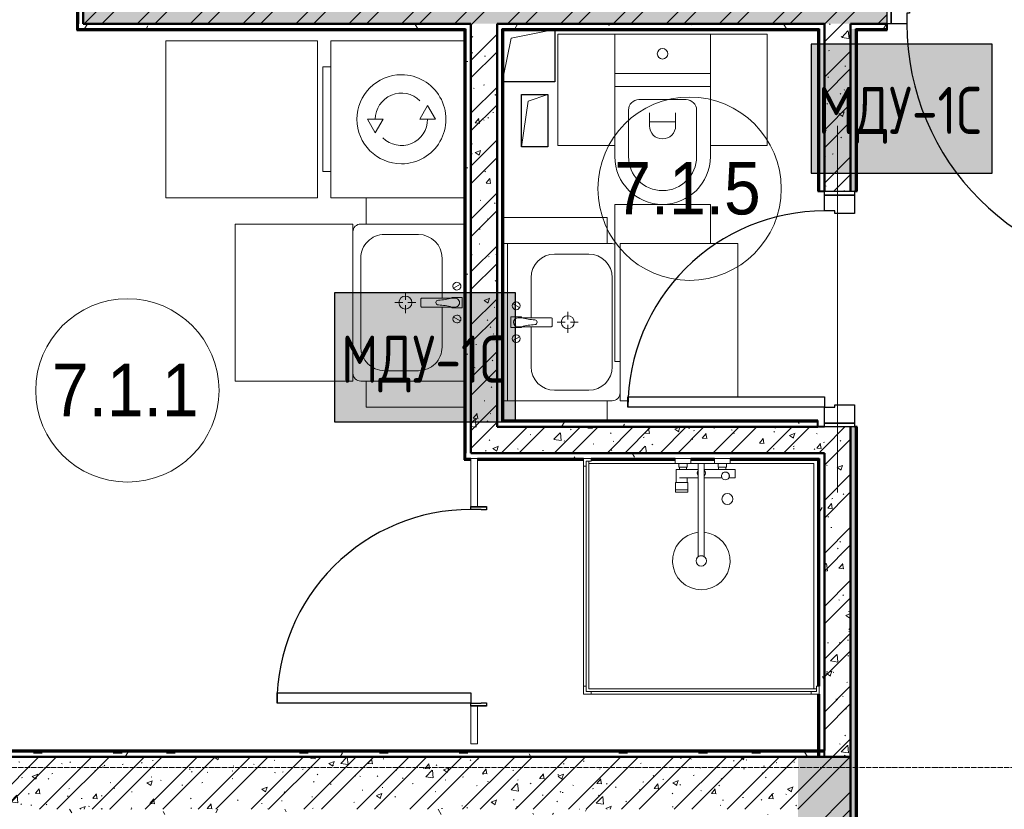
# Model space of a CAD drawing. Header units: millimetres. Extents: x -135639 to 224623, y -383017 to -59102.
# Tile 269 of 494: x 760 to 4520, y -118781 to -115766. Entities that reach past the tile are written whole.
import ezdxf

# ---------------------------------------------------------------- set-up
doc = ezdxf.new("R2010")
doc.units = ezdxf.units.MM
doc.linetypes.add('Линия сетки', pattern=[25, 20, -2.5, 0, -2.5])
for name, color, linetype, lineweight in [('A-000-M_MASS', 7, 'Continuous', 18), ('A-010-A_ROOM', 7, 'Continuous', 20), ('A-200-M_WALL', 7, 'Continuous', 18), ('A-200-M_WALL_INT', 7, 'Continuous', 18), ('A-200-M_WALL_PAT', 7, 'Continuous', 40), ('A-325-M_DOOR', 7, 'Continuous', 18), ('A-325-M_DOOR__FRAME', 7, 'Continuous', 30), ('A-325-M_DOOR_PANEL', 7, 'Continuous', 30), ('A-700-M_FFE', 7, 'Continuous', 18), ('E-610-M_EPS', 7, 'Continuous', 18), ('M-520-M_DRAINAGE_FW', 7, 'Continuous', 18), ('S-280-M_STRUCT_FRAME', 7, 'Continuous', 18), ('Z-030-M_GRID', 7, 'Continuous', 9), ('Арматура воздуховодов', 7, 'Continuous', 18), ('ОС', 5, 'Continuous', 25)]:
    doc.layers.add(name, color=color, linetype=linetype, lineweight=lineweight)
doc.layers.add('ССПС', color=5, linetype='Continuous')
doc.styles.add('1111', font='isocpeur.ttf')
doc.styles.add('Arial_2', font='arial.ttf', dxfattribs={"width": 0.9, "height": 400})
pattern_1 = [(50, (0, 0), (218.62117, -19.1268), [22.86, -251.46]), (355, (0, 0), (-42.2919, 229.2684), [18.288, -201.168]), (100.451, (18.22, -1.6), (176.3311, 210.13963), [19.428, -213.708]), (46.184, (0, 60.96), (325.29495, -50.4516), [34.29, -377.19]), (96.636, (27.1, 56.76), (284.883, 296.9127), [29.142, -320.562]), (351.184, (0, 60.96), (284.8858, 296.9107), [27.432, -301.752]), (21, (30.48, 45.72), (181.93753, -122.7183), [22.86, -251.46]), (326, (30.48, 45.72), (74.1622, 221.0262), [18.288, -201.168]), (71.451, (45.64, 35.5), (256.10035, 98.30526), [19.428, -213.708]), (37.5, (0, 0), (3.70639, 101.465895), [3.353, -195.377, 3.353, -200.863, -201.93]), (37.5, (0, 0), (3.70639, 101.465895), [-402.946, 3.353, -198.577]), (7.5, (0, 0), (80.18358, 120.21653), [3.353, -113.081, 3.353, -190.805, -76.962]), (7.5, (0, 0), (80.18358, 120.21653), [-310.591, 3.353, -73.609]), (327.5, (-67.97, 0), (162.70865, -6.87497), [3.353, -72.847, 3.353, -234.391, -315.468]), (327.5, (-67.97, 0), (162.70865, -6.87497), [-313.944, 3.353, -312.115]), (317.5, (-98.45, 0), (177.75468, 30.51183), [3.353, -95.707, 3.353, -154.534, -224.028]), (317.5, (-98.45, 0), (177.75468, 30.51183), [-256.946, 3.353, -220.675])]
pattern_2 = [(45, (0, 0), (-101.02788, 101.02788), []), (45, (67.35, 0), (-101.02788, 101.02788), [])]
pattern_3 = [(0, (0, 0), (406.4, 101.6), [33.528, -271.272, 33.528, -271.272, -1625.6]), (0, (0, 0), (406.4, 101.6), [-609.6, 33.528, -576.072, 33.528, -271.272, -711.2]), (0, (0, 0), (406.4, 101.6), [-1524, 33.528, -169.672, 33.528, -474.472]), (120, (152.4, 50.8), (-291.18818, 301.15272), [33.528, -271.272, 33.528, -271.272, -1625.6]), (120, (152.4, 50.8), (-291.18818, 301.15272), [-609.6, 33.528, -576.072, 33.528, -271.272, -711.2]), (120, (152.4, 50.8), (-291.18818, 301.15272), [-1524, 33.528, -169.672, 33.528, -474.472]), (240, (203.2, 254), (-115.21182, -402.75272), [33.528, -271.272, 33.528, -271.272, -1625.6]), (240, (203.2, 254), (-115.21182, -402.75272), [-609.6, 33.528, -576.072, 33.528, -271.272, -711.2]), (240, (203.2, 254), (-115.21182, -402.75272), [-1524, 33.528, -169.672, 33.528, -474.472])]

# ---------------------------------------------------------------- blocks, each defined once
blk = doc.blocks.new('MR_Душевой поддон - Санузел с душем_900х900-2561991-B1_-7_650_')
at = {"layer": 'M-520-M_DRAINAGE_FW', "color": 253, "true_color": 0xaaaaaa}
for p, q in [((-70, 0), (-100, 0)), ((-100, 0), (-100, -30)), ((-70, -10), (-70, 0)), ((310, 0), (250.2, 0)), ((250.2, 0), (250.2, -20)), ((310, -20), (310, 0)), ((459.8, 0), (400, 0)), ((400, 0), (400, -20)), ((459.8, -20), (459.8, 0)), ((-100, -30), (-100, -870)), ((-100, -30), (-90, -30)), ((-90, -30), (-90, -10)), ((-90, -10), (-70, -10)), ((-80, -10), (-90, -10)), ((-90, -10), (-90, -890)), ((-80, -880), (-80, -10)), ((250.2, -20), (-80, -20)), ((250.2, -20), (310, -20)), ((296, -20), (264, -20)), ((264, -20), (264, -34)), ((264, -34), (296, -34)), ((293.6, -34), (266.7, -34)), ((266.7, -34), (266.7, -42)), ((293.6, -42), (293.6, -34)), ((296, -34), (296, -20)), ((338.7, -20), (310, -20)), ((361.3, -20), (338.7, -20)), ((338.7, -20), (338.7, -375.1)), ((400, -20), (361.3, -20)), ((361.3, -375.1), (361.3, -20)), ((400, -20), (459.8, -20)), ((446, -20), (414, -20)), ((414, -20), (414, -34)), ((414, -34), (446, -34)), ((443.3, -34), (416.4, -34)), ((416.4, -34), (416.4, -42)), ((443.3, -42), (443.3, -34)), ((446, -34), (446, -20)), ((780, -20), (459.8, -20)), ((780, -880), (780, -20)), ((266.7, -42), (253.8, -42)), ((253.8, -42), (253.8, -92.5)), ((338.7, -42), (266.7, -42)), ((266.7, -42), (293.6, -42)), ((266.7, -73.7), (338.7, -73.7)), ((296.6, -92.5), (296.6, -73.7)), ((479.1, -42), (361.3, -42)), ((361.3, -73.7), (428.7, -73.7)), ((416.4, -42), (443.3, -42)), ((455.7, -73.7), (479.1, -73.7)), ((479.1, -73.7), (479.1, -42)), ((298.9, -92.5), (251.9, -92.5)), ((251.9, -92.5), (251.9, -120)), ((253.8, -92.5), (296.6, -92.5)), ((298.9, -120), (298.9, -92.5)), ((251.9, -120), (298.9, -120)), ((298.9, -120), (251.9, -120)), ((251.9, -120), (251.9, -129.1)), ((251.9, -129.1), (298.9, -129.1)), ((298.9, -129.1), (298.9, -120)), ((-100, -870), (-100, -900)), ((-90, -870), (-100, -870)), ((-100, -900), (-70, -900)), ((-90, -890), (-90, -870)), ((-70, -890), (-90, -890)), ((-90, -890), (790, -890)), ((790, -880), (-80, -880)), ((-70, -900), (-70, -890)), ((-70, -900), (770, -900)), ((790, -890), (770, -890)), ((770, -890), (770, -900)), ((770, -900), (800, -900)), ((800, -870), (790, -870)), ((790, -870), (790, -890)), ((790, -890), (790, -880)), ((800, -900), (800, -870))]:
    blk.add_line(p, q, dxfattribs=at)
for centre, radius, start, end in [((350, -56.1), 15.5, 137.0093, 222.9907), ((350, -56.1), 15.5, 317.0093, 42.9907), ((442.2, -67.2), 15, 334.0483, 205.9517), ((442.2, -67.2), 15, 0, 180), ((442.2, -67.2), 15, 180, 360), ((450, -155.2), 20.9, 0, 180), ((450, -155.2), 20.9, 180, 0), ((350, -391.5), 110, 95.916, 84.084), ((350, -391.5), 20, 0, 180), ((350, -391.5), 20, 55.4667, 124.5333), ((350, -391.5), 20, 180, 360)]:
    blk.add_arc(centre, radius, start, end, dxfattribs=at)
blk = doc.blocks.new('101_Дверь_Однопольная - _ПЧ_Мет_900х2000_Служеб помещения_EI30_Пр-4451913-B1_-7_650_')
at = {"layer": 'A-325-M_DOOR', "color": 253, "lineweight": 30, "true_color": 0xaaaaaa}
for p, q in [((-550, 50), (-535, 50)), ((-550, -65), (-550, 50)), ((-535, 50), (-535, -65)), ((535, -65), (535, 50)), ((535, 50), (550, 50)), ((550, 50), (550, -65)), ((-535, -65), (-550, -65)), ((550, -65), (535, -65))]:
    blk.add_line(p, q, dxfattribs=at)
at = {"layer": 'A-325-M_DOOR__FRAME', "color": 253, "true_color": 0xaaaaaa}
for p, q in [((-535, 50), (-475, 50)), ((-535, -65), (-535, 50)), ((-475, 50), (-475, 10)), ((475, 50), (535, 50)), ((475, 10), (475, 50)), ((535, 50), (535, -65)), ((-475, 10), (-465, 10)), ((-465, 10), (-465, -65)), ((465, 10), (475, 10)), ((465, -65), (465, 10)), ((-465, -65), (-535, -65)), ((535, -65), (465, -65))]:
    blk.add_line(p, q, dxfattribs=at)
at = {"layer": 'A-325-M_DOOR_PANEL', "color": 253, "true_color": 0xaaaaaa}
for p, q in [((-475, 1000), (-435, 1000)), ((-475, 50), (-475, 1000)), ((-435, 1000), (-435, 50)), ((-435, 50), (-475, 50))]:
    blk.add_line(p, q, dxfattribs=at)
blk.add_arc((-475, 50), 950, 0, 90, dxfattribs=at)
blk = doc.blocks.new('MR_Унитаз напольный - Санузел с ванной-2561987-B1_-7_650_')
at = {"layer": 'M-520-M_DRAINAGE_FW', "color": 253, "true_color": 0xaaaaaa}
for p, q in [((-182.5, 200), (-182.5, 50)), ((182.5, 200), (-182.5, 200)), ((182.5, 50), (182.5, 200)), ((-182.5, 50), (182.5, 50)), ((182.5, 50), (-182.5, 50)), ((-182.5, 50), (-182.5, 0)), ((182.5, 0), (182.5, 50)), ((-182.5, 0), (182.5, 0)), ((182.5, 0), (-182.5, 0)), ((-182.5, 0), (-182.5, -267.5)), ((182.5, -267.5), (182.5, 0)), ((-90, -50), (90, -50)), ((-130, -267.5), (-130, -90)), ((-50, -150), (-50, -100)), ((50, -100), (50, -150)), ((130, -90), (130, -267.5)), ((-50, -135), (50, -135))]:
    blk.add_line(p, q, dxfattribs=at)
for centre, radius, start, end in [((0, 125), 20, 0, 180), ((0, 125), 20, 180, 0), ((-90, -90), 40, 90, 180), ((90, -90), 40, 360, 90), ((0, -150), 50, 180, 0), ((0, -267.5), 182.5, 180, 360), ((0, -267.5), 130, 180, 0)]:
    blk.add_arc(centre, radius, start, end, dxfattribs=at)
blk = doc.blocks.new('MR_Зона обслуживания - MR_Зона обслуживания-V61-B1_-7_650_')
at = {"layer": 'A-700-M_FFE', "color": 253, "lineweight": 9, "true_color": 0xaaaaaa}
for p, q in [((182.5, 0), (-182.5, 0)), ((-182.5, 0), (-182.5, -600)), ((182.5, -150), (182.5, 0)), ((-182.5, -600), (-162.1, -600))]:
    blk.add_line(p, q, dxfattribs=at)
blk = doc.blocks.new('MR_Зона обслуживания - MR_Зона обслуживания-2663529-B1_-7_650_')
at = {"layer": 'A-700-M_FFE', "color": 253, "lineweight": 9, "true_color": 0xaaaaaa}
for p, q in [((108.75, 0), (-108.75, 0)), ((108.75, -425), (108.75, 0)), ((-108.75, -425), (108.75, -425))]:
    blk.add_line(p, q, dxfattribs=at)
blk = doc.blocks.new('MR_Зона обслуживания - MR_Зона обслуживания-V18-B1_-7_650_')
at = {"layer": 'A-700-M_FFE', "color": 253, "lineweight": 9, "true_color": 0xaaaaaa}
for p, q in [((108.75, 0), (-108.75, 0)), ((-108.75, 0), (-108.75, -425)), ((-108.75, -425), (108.75, -425))]:
    blk.add_line(p, q, dxfattribs=at)
blk = doc.blocks.new('MR_Тумба-Умывальник с зеркалом - Тумба-умывальник_600-V70-B1_-7_650_')
at = {"layer": 'M-520-M_DRAINAGE_FW', "color": 253, "true_color": 0xaaaaaa}
for p, q in [((-300, -20), (300, -20)), ((20, -33.1), (-20, -33.1)), ((-20, -33.1), (-20, -73.1)), ((20, -73.1), (20, -33.1)), ((-69.7, -39.8), (-55.6, -66.3)), ((-20, -73.1), (-17, -73.1)), ((-17, -60), (-17, -73.1)), ((-17, -73.1), (-17, -187.9)), ((17, -73.1), (17, -60)), ((17, -187.9), (17, -73.1)), ((17, -73.1), (20, -73.1)), ((69.7, -39.8), (55.6, -66.3)), ((-17, -110), (-170, -110)), ((170, -110), (17, -110)), ((-260, -200), (-260, -330)), ((-14, -190.9), (14, -190.9)), ((0, -210), (0, -240)), ((260, -330), (260, -200)), ((-10, -250), (-40, -250)), ((0, -290), (0, -260)), ((40, -250), (10, -250)), ((-300, -400), (-300, -420)), ((300, -420), (300, -400)), ((-170, -420), (170, -420))]:
    blk.add_line(p, q, dxfattribs=at)
for centre, radius, start, end in [((-62.7, -53.1), 15, 360, 180), ((-62.7, -53.1), 15, 180, 360), ((0, -60), 17, 360, 180), ((-217.6, -129.9), 208.5, 1.5946, 15.8177), ((217.6, -129.9), 208.5, 164.1823, 178.4054), ((62.7, -53.1), 15, 360, 180), ((62.7, -53.1), 15, 180, 360), ((-170, -200), 90, 90, 180), ((170, -200), 90, 360, 90), ((0, -124.1), 9.19, 180, 360), ((-14, -187.9), 3, 180, 270), ((14, -187.9), 3, 270, 0), ((0, -250), 25, 0, 180), ((-14, -187.9), 3, 195, 255), ((14, -187.9), 3, 285, 345), ((0, -250), 25, 180, 0), ((-170, -330), 90, 180, 270), ((170, -330), 90, 270, 360), ((-270, -420), 30, 180, 270), ((270, -420), 30, 341.2538, 360)]:
    blk.add_arc(centre, radius, start, end, dxfattribs=at)
blk = doc.blocks.new('MR_Зона обслуживания - MR_Зона обслуживания-V71-B1_-7_650_')
at = {"layer": 'A-700-M_FFE', "color": 253, "lineweight": 9, "true_color": 0xaaaaaa}
for p, q in [((300, 0), (-300, 0)), ((-300, 0), (-300, -30)), ((300, -450), (300, 0)), ((-285, -450), (300, -450))]:
    blk.add_line(p, q, dxfattribs=at)
blk = doc.blocks.new('MR_Зона обслуживания - MR_Зона обслуживания-V65-B1_-7_650_')
at = {"layer": 'A-700-M_FFE', "color": 253, "lineweight": 9, "true_color": 0xaaaaaa}
for p, q in [((-50, -5), (-50, -400)), ((50, -400), (50, -5)), ((-50, -400), (50, -400))]:
    blk.add_line(p, q, dxfattribs=at)
blk = doc.blocks.new('MR_Зона обслуживания - MR_Зона обслуживания-V72-B1_-7_650_')
at = {"layer": 'A-700-M_FFE', "color": 253, "lineweight": 9, "true_color": 0xaaaaaa}
for p, q in [((50, -400), (50, -5)), ((-25, -400), (50, -400))]:
    blk.add_line(p, q, dxfattribs=at)
blk = doc.blocks.new('101_Дверь_Однопольная - _ПЧ_Мет_700х2000_Служеб помещения_EI30_Пр-4460142-B1_-7_650_')
at = {"layer": 'A-325-M_DOOR', "color": 253, "lineweight": 30, "true_color": 0xaaaaaa}
for p, q in [((-450, 50), (-435, 50)), ((-450, -65), (-450, 50)), ((-435, 50), (-435, -65)), ((435, -65), (435, 50)), ((435, 50), (450, 50)), ((450, 50), (450, -65)), ((-435, -65), (-450, -65)), ((450, -65), (435, -65))]:
    blk.add_line(p, q, dxfattribs=at)
at = {"layer": 'A-325-M_DOOR__FRAME', "color": 253, "true_color": 0xaaaaaa}
for p, q in [((-435, 50), (-375, 50)), ((-435, -65), (-435, 50)), ((-375, 50), (-375, 10)), ((375, 50), (435, 50)), ((375, 10), (375, 50)), ((435, 50), (435, -65)), ((-375, 10), (-365, 10)), ((-365, 10), (-365, -65)), ((365, 10), (375, 10)), ((365, -65), (365, 10)), ((-365, -65), (-435, -65)), ((435, -65), (365, -65))]:
    blk.add_line(p, q, dxfattribs=at)
at = {"layer": 'A-325-M_DOOR_PANEL', "color": 253, "true_color": 0xaaaaaa}
for p, q in [((-375, 800), (-335, 800)), ((-375, 50), (-375, 800)), ((-335, 800), (-335, 50)), ((-335, 50), (-375, 50))]:
    blk.add_line(p, q, dxfattribs=at)
blk.add_arc((-375, 50), 750, 0, 90, dxfattribs=at)
blk = doc.blocks.new('MR_Стиральная машина - Стиральная машина_600-V73-B1_-7_650_')
at = {"layer": 'E-610-M_EPS', "color": 253, "true_color": 0xaaaaaa}
for p, q in [((-300, -59.9), (-300, -570)), ((300, -570), (300, -60)), ((0, -170), (-52, -200)), ((0, -230), (0, -170)), ((-52, -200), (0, -230)), ((0, -370), (0, -430)), ((52, -400), (0, -370)), ((0, -430), (52, -400)), ((-300, -570), (300, -570)), ((-200, -570), (-200, -600)), ((-200, -600), (200, -600)), ((200, -600), (200, -570))]:
    blk.add_line(p, q, dxfattribs=at)
for radius, start, end in [(170, 360, 180), (100, 315, 90), (100, 135, 270), (170, 180, 360)]:
    blk.add_arc((0, -300), radius, start, end, dxfattribs=at)
blk = doc.blocks.new('MR_Зона обслуживания - MR_Зона обслуживания-2663518-B1_-7_650_')
at = {"layer": 'A-700-M_FFE', "color": 253, "lineweight": 9, "true_color": 0xaaaaaa}
for p, q in [((300, 0), (-300, 0)), ((-300, 0), (-300, -580)), ((300, -580), (300, 0)), ((-300, -580), (300, -580))]:
    blk.add_line(p, q, dxfattribs=at)
blk = doc.blocks.new('MR_Тумба-Умывальник с зеркалом - Тумба-умывальник_600-V62-B1_-7_650_')
at = {"layer": 'M-520-M_DRAINAGE_FW', "color": 253, "true_color": 0xaaaaaa}
for p, q in [((-300, -20), (300, -20)), ((20, -33.1), (-20, -33.1)), ((-20, -33.1), (-20, -73.1)), ((20, -73.1), (20, -33.1)), ((-69.7, -39.8), (-55.6, -66.3)), ((-20, -73.1), (-17, -73.1)), ((-17, -60), (-17, -73.1)), ((-17, -73.1), (-17, -187.9)), ((17, -73.1), (17, -60)), ((17, -187.9), (17, -73.1)), ((17, -73.1), (20, -73.1)), ((69.7, -39.8), (55.6, -66.3)), ((-17, -110), (-170, -110)), ((170, -110), (17, -110)), ((-260, -200), (-260, -330)), ((-14, -190.9), (14, -190.9)), ((0, -210), (0, -240)), ((260, -330), (260, -200)), ((-10, -250), (-40, -250)), ((0, -290), (0, -260)), ((40, -250), (10, -250)), ((-300, -400), (-300, -420)), ((300, -420), (300, -400)), ((-170, -420), (170, -420))]:
    blk.add_line(p, q, dxfattribs=at)
for centre, radius, start, end in [((-62.7, -53.1), 15, 360, 180), ((-62.7, -53.1), 15, 180, 360), ((0, -60), 17, 360, 180), ((-217.6, -129.9), 208.5, 1.5946, 15.8177), ((217.6, -129.9), 208.5, 164.1823, 178.4054), ((62.7, -53.1), 15, 360, 180), ((62.7, -53.1), 15, 180, 360), ((-170, -200), 90, 90, 180), ((170, -200), 90, 360, 90), ((0, -124.1), 9.19, 180, 360), ((-14, -187.9), 3, 180, 270), ((14, -187.9), 3, 270, 0), ((0, -250), 25, 0, 180), ((-14, -187.9), 3, 195, 255), ((14, -187.9), 3, 285, 345), ((0, -250), 25, 180, 0), ((-170, -330), 90, 180, 270), ((170, -330), 90, 270, 360), ((-270, -420), 30, 180, 270), ((270, -420), 30, 270, 360)]:
    blk.add_arc(centre, radius, start, end, dxfattribs=at)
blk = doc.blocks.new('MR_Зона обслуживания - MR_Зона обслуживания-2663546-B1_-7_650_')
at = {"layer": 'A-700-M_FFE', "color": 253, "lineweight": 9, "true_color": 0xaaaaaa}
for p, q in [((300, 0), (-300, 0)), ((-300, 0), (-300, -450)), ((300, -450), (300, 0)), ((-300, -450), (300, -450))]:
    blk.add_line(p, q, dxfattribs=at)
blk = doc.blocks.new('MR_Зона обслуживания - MR_Зона обслуживания-V66-B1_-7_650_')
at = {"layer": 'A-700-M_FFE', "color": 253, "lineweight": 9, "true_color": 0xaaaaaa}
for p, q in [((-50, -25), (-50, -400)), ((50, -400), (50, -25)), ((-50, -400), (50, -400))]:
    blk.add_line(p, q, dxfattribs=at)
blk = doc.blocks.new('MR_Зона обслуживания - MR_Зона обслуживания-V74-B1_-7_650_')
at = {"layer": 'A-700-M_FFE', "color": 253, "lineweight": 9, "true_color": 0xaaaaaa}
for p, q in [((50, -400), (50, -25)), ((-50, -400), (50, -400))]:
    blk.add_line(p, q, dxfattribs=at)
blk = doc.blocks.new('ПР - _ПЧ_900_100_Оп250-250_Шаг300_Арм16_Арм10-3252112-B1_-7_650_')
at = {"layer": 'S-280-M_STRUCT_FRAME', "color": 21, "true_color": 0xffaaaa}
for p, q in [((-700, 0), (700, 0)), ((-700, 0), (-450, 0)), ((-365, 0), (365, 0)), ((-365, 0), (365, 0)), ((450, 0), (700, 0))]:
    blk.add_line(p, q, dxfattribs=at)
blk = doc.blocks.new('101_Дверь_Однопольная - _ПЧ_700х2000_Дверь пластиковая_Пр-3604671-B1_-7_650_')
at = {"layer": 'A-325-M_DOOR', "color": 253, "lineweight": 30, "true_color": 0xaaaaaa}
for p, q in [((-381, 12.5), (-380, 12.5)), ((-381, -47.5), (-381, 12.5)), ((-380, 12.5), (-380, -47.5)), ((380, -47.5), (380, 12.5)), ((380, 12.5), (381, 12.5)), ((381, 12.5), (381, -47.5)), ((-380, -47.5), (-381, -47.5)), ((381, -47.5), (380, -47.5))]:
    blk.add_line(p, q, dxfattribs=at)
at = {"layer": 'A-325-M_DOOR__FRAME', "color": 253, "true_color": 0xaaaaaa}
for p, q in [((-380, 12.5), (-370, 12.5)), ((-380, -47.5), (-380, 12.5)), ((-370, 12.5), (-370, -27.5)), ((370, 12.5), (380, 12.5)), ((370, -27.5), (370, 12.5)), ((380, 12.5), (380, -47.5)), ((-370, -27.5), (-369, -27.5)), ((-369, -27.5), (-369, -47.5)), ((369, -27.5), (370, -27.5)), ((369, -47.5), (369, -27.5)), ((-369, -47.5), (-380, -47.5)), ((380, -47.5), (369, -47.5))]:
    blk.add_line(p, q, dxfattribs=at)
at = {"layer": 'A-325-M_DOOR_PANEL', "color": 253, "true_color": 0xaaaaaa}
for p, q in [((-370, 752.5), (-330, 752.5)), ((-370, 12.5), (-370, 752.5)), ((-330, 752.5), (-330, 12.5)), ((-330, 12.5), (-370, 12.5))]:
    blk.add_line(p, q, dxfattribs=at)
blk.add_arc((-370, 12.5), 740, 0, 90, dxfattribs=at)
blk = doc.blocks.new('135_SLK_GD_AR_rvt-1-B1_-7_650_')
at = {"layer": 'A-200-M_WALL_PAT', "lineweight": 9, "true_color": 0xaaaaaa}
h = blk.add_hatch(dxfattribs=at)
h.set_pattern_fill('FP_11', color=253, style=0, pattern_type=2)
h.set_pattern_definition(pattern_3)
h.paths.add_polyline_path([(9120, 77040), (9140, 77040), (9140, 77450), (9120, 77450), (9120, 77430)])
h = blk.add_hatch(dxfattribs=at)
h.set_pattern_fill('FP_1', color=253, style=0, pattern_type=2)
h.set_pattern_definition(pattern_1)
h.paths.add_polyline_path([(11945, 77040), (12210, 77040), (12210, 77140), (9140, 77140), (9140, 77040), (11076.3, 77040)])
h.paths.add_polyline_path([(13800, 77040), (13800, 77140), (13310, 77140), (13310, 77040), (13670, 77040)])
h = blk.add_hatch(dxfattribs=at)
h.set_pattern_fill('FP_2', color=253, style=0, pattern_type=2)
h.set_pattern_definition(pattern_2)
h.paths.add_polyline_path([(11945, 77040), (12210, 77040), (12210, 77140), (9140, 77140), (9140, 77040), (11076.3, 77040)])
h.paths.add_polyline_path([(13800, 77040), (13800, 77140), (13310, 77140), (13310, 77040), (13670, 77040)])
h = blk.add_hatch(dxfattribs=at)
h.set_pattern_fill('FP_11', color=253, style=0, pattern_type=2)
h.set_pattern_definition(pattern_3)
h.paths.add_polyline_path([(9120, 77020), (10600, 77020), (10600, 77040), (9120, 77040)])
h = blk.add_hatch(dxfattribs=at)
h.set_pattern_fill('FP_11', color=253, style=0, pattern_type=2)
h.set_pattern_definition(pattern_3)
h.paths.add_polyline_path([(10600, 75400), (10620, 75400), (10620, 77040), (10600, 77040), (10600, 75663.5)])
h = blk.add_hatch(dxfattribs=at)
h.set_pattern_fill('FP_1', color=253, style=0, pattern_type=2)
h.set_pattern_definition(pattern_1)
h.paths.add_polyline_path([(10620, 75400), (10720, 75400), (10720, 77040), (10620, 77040), (10620, 75663.5)])
h = blk.add_hatch(dxfattribs=at)
h.set_pattern_fill('FP_2', color=253, style=0, pattern_type=2)
h.set_pattern_definition(pattern_2)
h.paths.add_polyline_path([(10620, 75400), (10720, 75400), (10720, 77040), (10620, 77040), (10620, 75663.5)])
h = blk.add_hatch(dxfattribs=at)
h.set_pattern_fill('FP_11', color=253, style=0, pattern_type=2)
h.set_pattern_definition(pattern_3)
h.paths.add_polyline_path([(11945, 77020), (11950, 77020), (11950, 77040), (10720, 77040), (10720, 77020), (11076.3, 77020)])
h = blk.add_hatch(dxfattribs=at)
h.set_pattern_fill('FP_11', color=253, style=0, pattern_type=2)
h.set_pattern_definition(pattern_3)
h.paths.add_polyline_path([(10740, 75500), (10740, 77020), (10720, 77020), (10720, 75500)])
h = blk.add_hatch(dxfattribs=at)
h.set_pattern_fill('FP_1', color=253, style=0, pattern_type=2)
h.set_pattern_definition(pattern_1)
h.paths.add_polyline_path([(12070, 74240), (12070, 75500), (11970, 75500), (11970, 74240), (12017.8, 74240)])
h.paths.add_polyline_path([(12017.8, 76400), (12070, 76400), (12070, 77040), (11970, 77040), (11970, 76400)])
h = blk.add_hatch(dxfattribs=at)
h.set_pattern_fill('FP_2', color=253, style=0, pattern_type=2)
h.set_pattern_definition(pattern_2)
h.paths.add_polyline_path([(12070, 74240), (12070, 75500), (11970, 75500), (11970, 74240), (12017.8, 74240)])
h.paths.add_polyline_path([(12017.8, 76400), (12070, 76400), (12070, 77040), (11970, 77040), (11970, 76400)])
h = blk.add_hatch(dxfattribs=at)
h.set_pattern_fill('FP_11', color=253, style=0, pattern_type=2)
h.set_pattern_definition(pattern_3)
h.paths.add_polyline_path([(13550, 77020), (13550, 77040), (13310, 77040), (13310, 77020), (13545, 77020)])
h.paths.add_polyline_path([(12210, 77020), (12210, 77040), (12070, 77040), (12070, 77020), (12090, 77020)])
h = blk.add_hatch(dxfattribs=at)
h.set_pattern_fill('FP_11', color=253, style=0, pattern_type=2)
h.set_pattern_definition(pattern_3)
h.paths.add_polyline_path([(12070, 66606.6), (12090, 66624.6), (12090, 71110), (12070, 71110), (12070, 66633.5)])
h.paths.add_polyline_path([(12070, 72210), (12090, 72210), (12090, 75500), (12070, 75500), (12070, 72337)])
h.paths.add_polyline_path([(12090, 76400), (12090, 77020), (12070, 77020), (12070, 76400), (12085, 76400)])
h = blk.add_hatch(dxfattribs=at)
h.set_pattern_fill('FP_11', color=253, style=0, pattern_type=2)
h.set_pattern_definition(pattern_3)
h.paths.add_polyline_path([(11076.3, 75500), (11945, 75500), (11945, 75520), (10740, 75520), (10740, 75500), (10745, 75500)])
h = blk.add_hatch(dxfattribs=at)
h.set_pattern_fill('FP_1', color=253, style=0, pattern_type=2)
h.set_pattern_definition(pattern_1)
h.paths.add_polyline_path([(11547.1, 75400), (11970, 75400), (11970, 75500), (10720, 75500), (10720, 75400), (11076.3, 75400)])
h = blk.add_hatch(dxfattribs=at)
h.set_pattern_fill('FP_2', color=253, style=0, pattern_type=2)
h.set_pattern_definition(pattern_2)
h.paths.add_polyline_path([(11547.1, 75400), (11970, 75400), (11970, 75500), (10720, 75500), (10720, 75400), (11076.3, 75400)])
h = blk.add_hatch(dxfattribs=at)
h.set_pattern_fill('FP_11', color=253, style=0, pattern_type=2)
h.set_pattern_definition(pattern_3)
h.paths.add_polyline_path([(11400.2, 75380), (11950, 75380), (11950, 75400), (10600, 75400), (10600, 75380), (11080, 75380)])
h = blk.add_hatch(dxfattribs=at)
h.set_pattern_fill('FP_11', color=253, style=0, pattern_type=2)
h.set_pattern_definition(pattern_3)
h.paths.add_polyline_path([(11950, 74240), (11970, 74240), (11970, 75400), (11950, 75400), (11950, 74332.9)])
h = blk.add_hatch(dxfattribs=at)
h.set_pattern_fill('FP_11', color=253, style=0, pattern_type=2)
h.set_pattern_definition(pattern_3)
h.paths.add_polyline_path([(11870, 74240), (11970, 74240), (11970, 74260), (7820, 74260), (7820, 74240), (11076.3, 74240)])
h = blk.add_hatch(dxfattribs=at)
h.set_pattern_fill('FP_1', color=253, style=0, pattern_type=2)
h.set_pattern_definition(pattern_1)
h.paths.add_polyline_path([(11870, 74040), (11870, 74240), (7800, 74240), (7800, 74040), (11076.3, 74040)])
h = blk.add_hatch(dxfattribs=at)
h.set_pattern_fill('FP_2', color=253, style=0, pattern_type=2)
h.set_pattern_definition(pattern_2)
h.paths.add_polyline_path([(11870, 74040), (11870, 74240), (7800, 74240), (7800, 74040), (11076.3, 74040)])
h = blk.add_hatch(dxfattribs=at)
h.set_pattern_fill('FP_1', color=253, style=0, pattern_type=2)
h.set_pattern_definition(pattern_1)
h.paths.add_polyline_path([(11925.2, 66502.7), (12070, 66633.5), (12070, 71110), (11870, 71110), (11870, 66563.8), (11906.7, 66523.2)])
h.paths.add_polyline_path([(11985, 72210), (12070, 72210), (12070, 74240), (11870, 74240), (11870, 72210)])
h = blk.add_hatch(dxfattribs=at)
h.set_pattern_fill('FP_2', color=253, style=0, pattern_type=2)
h.set_pattern_definition(pattern_2)
h.paths.add_polyline_path([(11925.2, 66502.7), (12070, 66633.5), (12070, 71110), (11870, 71110), (11870, 66563.8), (11906.7, 66523.2)])
h.paths.add_polyline_path([(11985, 72210), (12070, 72210), (12070, 74240), (11870, 74240), (11870, 72210)])
h = blk.add_hatch(dxfattribs=at)
h.set_pattern_fill('FP_11', color=253, style=0, pattern_type=2)
h.set_pattern_definition(pattern_3)
h.paths.add_polyline_path([(11850, 74020), (11870, 74020), (11870, 74040), (7800, 74040), (7800, 74020), (11076.3, 74020)])
at = {"layer": 'A-200-M_WALL', "color": 253, "lineweight": 40, "true_color": 0xaaaaaa}
for p, q in [((9120, 77430), (9120, 77040)), ((9120, 77020), (9120, 77040)), ((9120, 77020), (10595, 77020)), ((9140, 77040), (10595, 77040)), ((10595, 77040), (9140, 77040)), ((10600, 77040), (10595, 77040)), ((10595, 77020), (10600, 77020)), ((10600, 77020), (10600, 75400)), ((10620, 77040), (10620, 75400)), ((10620, 75400), (10620, 77040)), ((10720, 77040), (11945, 77040)), ((11945, 77040), (10720, 77040)), ((10720, 77020), (10720, 77015)), ((10720, 75500), (10720, 77015)), ((10720, 77015), (10720, 75500)), ((10740, 77020), (11945, 77020)), ((10740, 77015), (10740, 77020)), ((10740, 75520), (10740, 77015)), ((11950, 77040), (11945, 77040)), ((11945, 77020), (11950, 77020)), ((11950, 77020), (11950, 76400)), ((11970, 77040), (11970, 76400)), ((11970, 76400), (11970, 77040)), ((12070, 77040), (12210, 77040)), ((12210, 77040), (12070, 77040)), ((12070, 77020), (12070, 77015)), ((12070, 76400), (12070, 77015)), ((12070, 77015), (12070, 76400)), ((12090, 77020), (12210, 77020)), ((12090, 77015), (12090, 77020)), ((12090, 76400), (12090, 77015)), ((10745, 75520), (10740, 75520)), ((11945, 75520), (10745, 75520)), ((10740, 75500), (10745, 75500)), ((11945, 75500), (10745, 75500)), ((10745, 75500), (11945, 75500)), ((12070, 74240), (12070, 75500)), ((12070, 75500), (12070, 74240)), ((12090, 72210), (12090, 75500)), ((10600, 75380), (10600, 75400)), ((10720, 75400), (11945, 75400)), ((11945, 75400), (10720, 75400)), ((11950, 75400), (11945, 75400)), ((11970, 75400), (11970, 74265)), ((11970, 74240), (11970, 75400)), ((10600, 75380), (10620, 75380)), ((10645, 75380), (11050, 75380)), ((11080, 75380), (11400.2, 75380)), ((11460, 75380), (11550, 75380)), ((11609.8, 75380), (11945, 75380)), ((11945, 75380), (11950, 75380)), ((11950, 75380), (11950, 74510)), ((11950, 74480), (11950, 74240)), ((11970, 74260), (7825, 74260)), ((11970, 74260), (11970, 74265)), ((11970, 74240), (11970, 74260)), ((11870, 74240), (7825, 74240)), ((7825, 74240), (11870, 74240)), ((11950, 74240), (11945, 74240)), ((11945, 74240), (11950, 74240)), ((11970, 74240), (11950, 74240)), ((11950, 74240), (11970, 74240)), ((11970, 74240), (12070, 74240)), ((12070, 74240), (11970, 74240)), ((12070, 72210), (12070, 74240)), ((12070, 74240), (12070, 72210))]:
    blk.add_line(p, q, dxfattribs=at)
at = {"layer": 'A-200-M_WALL_INT', "color": 253, "lineweight": 40, "true_color": 0xaaaaaa}
for p, q in [((9115, 77425), (9115, 77040)), ((9140, 77140), (9140, 77040)), ((9140, 77040), (9140, 77140)), ((9115, 77040), (9115, 77020)), ((9115, 77020), (9115, 77015)), ((9115, 77015), (10595, 77015)), ((10595, 77040), (10620, 77040)), ((10595, 77015), (10595, 75400)), ((10620, 77040), (10600, 77040)), ((10720, 77015), (10720, 77040)), ((10720, 77040), (10720, 77020)), ((10745, 77015), (11945, 77015)), ((10745, 75525), (10745, 77015)), ((11945, 77040), (11970, 77040)), ((11945, 77015), (11945, 76400)), ((11970, 77040), (11950, 77040)), ((12070, 77015), (12070, 77040)), ((12070, 77040), (12070, 77020)), ((12095, 77015), (12210, 77015)), ((12095, 76400), (12095, 77015)), ((12210, 77015), (12210, 77040)), ((11945, 76400), (11970, 76400)), ((12085, 76400), (12095, 76400)), ((11945, 75525), (10745, 75525)), ((11945, 75500), (11945, 75525)), ((10745, 75500), (10720, 75500)), ((10720, 75500), (10740, 75500)), ((11970, 75500), (11945, 75500)), ((12095, 75500), (12085, 75500)), ((12095, 72210), (12095, 75500)), ((10595, 75400), (10595, 75380)), ((10620, 75400), (10720, 75400)), ((10720, 75400), (10620, 75400)), ((11945, 75400), (11970, 75400)), ((11970, 75400), (11950, 75400)), ((10595, 75380), (10595, 75375)), ((10595, 75375), (10620, 75375)), ((10645, 75375), (11050, 75375)), ((11080, 75375), (11400.2, 75375)), ((11460, 75375), (11550, 75375)), ((11609.8, 75375), (11945, 75375)), ((11945, 75375), (11945, 74510)), ((11945, 74480), (11945, 74240)), ((11970, 74265), (7825, 74265)), ((11945, 74240), (11870, 74240)), ((11870, 74240), (11970, 74240))]:
    blk.add_line(p, q, dxfattribs=at)
at = {"layer": 'A-200-M_WALL_INT', "color": 253, "true_color": 0xaaaaaa}
for p, q in [((10620, 75196), (10620, 75380)), ((10645, 75380), (10620, 75380)), ((10645, 75380), (10645, 75196)), ((10620, 74290), (10620, 74434)), ((10645, 74434), (10645, 74290)), ((10645, 74290), (10620, 74290))]:
    blk.add_line(p, q, dxfattribs=at)
at = {"layer": 'A-325-M_DOOR', "color": 253, "lineweight": 18, "true_color": 0xaaaaaa}
for name, p, rotation in [('101_Дверь_Однопольная - _ПЧ_Мет_900х2000_Служеб помещения_EI30_Пр-4451913-B1_-7_650_', (12760, 77090), 180), ('101_Дверь_Однопольная - _ПЧ_Мет_700х2000_Служеб помещения_EI30_Пр-4460142-B1_-7_650_', (12020, 75950), 89.99999999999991), ('101_Дверь_Однопольная - _ПЧ_700х2000_Дверь пластиковая_Пр-3604671-B1_-7_650_', (10632.5, 74815), 89.99999999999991)]:
    blk.add_blockref(name, p, dxfattribs=dict(at, rotation=rotation))
at = {"layer": 'A-700-M_FFE', "color": 253, "lineweight": 18, "true_color": 0xaaaaaa}
for name, p, rotation in [('MR_Зона обслуживания - MR_Зона обслуживания-2663518-B1_-7_650_', (10035, 76675), 269.9999999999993), ('MR_Зона обслуживания - MR_Зона обслуживания-V74-B1_-7_650_', (10620, 76325), 269.9999999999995), ('MR_Зона обслуживания - MR_Зона обслуживания-V65-B1_-7_650_', (10740, 76250), 90.00000000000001), ('MR_Зона обслуживания - MR_Зона обслуживания-2663546-B1_-7_650_', (10170, 75975), 269.9999999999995), ('MR_Зона обслуживания - MR_Зона обслуживания-V71-B1_-7_650_', (11190, 75900), 90.00000000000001), ('MR_Зона обслуживания - MR_Зона обслуживания-V66-B1_-7_650_', (10620, 75625), 269.9999999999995), ('MR_Зона обслуживания - MR_Зона обслуживания-V72-B1_-7_650_', (10740, 75550), 90.00000000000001)]:
    blk.add_blockref(name, p, dxfattribs=dict(at, rotation=rotation))
for name, p in [('MR_Зона обслуживания - MR_Зона обслуживания-V18-B1_-7_650_', (11060.8, 77000)), ('MR_Зона обслуживания - MR_Зона обслуживания-2663529-B1_-7_650_', (11643.3, 77000)), ('MR_Зона обслуживания - MR_Зона обслуживания-V61-B1_-7_650_', (11352.1, 76350))]:
    blk.add_blockref(name, p, dxfattribs=at)
at = {"layer": 'E-610-M_EPS', "color": 253, "lineweight": 18, "true_color": 0xaaaaaa, "rotation": 269.9999999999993}
blk.add_blockref('MR_Стиральная машина - Стиральная машина_600-V73-B1_-7_650_', (10655, 76675), dxfattribs=at)
at = {"layer": 'M-520-M_DRAINAGE_FW', "color": 253, "lineweight": 18, "true_color": 0xaaaaaa}
for name, p in [('MR_Унитаз напольный - Санузел с ванной-2561987-B1_-7_650_', (11352.1, 76800)), ('MR_Душевой поддон - Санузел с душем_900х900-2561991-B1_-7_650_', (11150, 75380))]:
    blk.add_blockref(name, p, dxfattribs=at)
for name, p, rotation in [('MR_Тумба-Умывальник с зеркалом - Тумба-умывальник_600-V62-B1_-7_650_', (10620, 75975), 269.9999999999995), ('MR_Тумба-Умывальник с зеркалом - Тумба-умывальник_600-V70-B1_-7_650_', (10740, 75900), 90.00000000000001)]:
    blk.add_blockref(name, p, dxfattribs=dict(at, rotation=rotation))
at = {"layer": 'S-280-M_STRUCT_FRAME', "color": 253, "lineweight": 18, "true_color": 0xaaaaaa, "rotation": 89.99999999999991}
blk.add_blockref('ПР - _ПЧ_900_100_Оп250-250_Шаг300_Арм16_Арм10-3252112-B1_-7_650_', (12020, 75950), dxfattribs=at)
blk = doc.blocks.new('ADSK_ОбобщеннаяМодель_ОтверстиеПрямоугольное_вПерекрытии - ADSK_ОтверстиеПрямоугольное_вПерекрытии-2131079-B1_-7_650_')
at = {"layer": 'A-000-M_MASS', "color": 253, "true_color": 0xaaaaaa}
for p, q in [((-66.7, 66.7), (86.1, 97.2)), ((-95.3, -76.4), (-66.7, 66.7))]:
    blk.add_line(p, q, dxfattribs=at)
at = {"layer": 'A-000-M_MASS', "color": 253, "lineweight": 30, "true_color": 0xaaaaaa}
for p, q in [((100, 97.2), (100, -100)), ((100, -100), (-95.3, -100))]:
    blk.add_line(p, q, dxfattribs=at)
blk = doc.blocks.new('ADSK_ОбобщеннаяМодель_ОтверстиеПрямоугольное_вПерекрытии - ADSK_ОтверстиеПрямоугольное_вПерекрытии-2135049-B1_-7_650_')
at = {"layer": 'A-000-M_MASS', "color": 253, "lineweight": 30, "true_color": 0xaaaaaa}
for p, q in [((-50, -100), (-50, 100)), ((-50, 100), (50, 100)), ((50, 100), (50, -100)), ((50, -100), (-50, -100))]:
    blk.add_line(p, q, dxfattribs=at)
at = {"layer": 'A-000-M_MASS', "color": 253, "true_color": 0xaaaaaa}
for p, q in [((-25, 75), (50, 100)), ((-50, -100), (-25, 75))]:
    blk.add_line(p, q, dxfattribs=at)
blk = doc.blocks.new('135_SLK_K1-2-3_KR_rvt-1-B1_-7_650_')
at = {"layer": 'A-000-M_MASS', "color": 253, "lineweight": 18, "true_color": 0xaaaaaa}
for name, p in [('ADSK_ОбобщеннаяМодель_ОтверстиеПрямоугольное_вПерекрытии - ADSK_ОтверстиеПрямоугольное_вПерекрытии-2131079-B1_-7_650_', (10840.3, 76917.8)), ('ADSK_ОбобщеннаяМодель_ОтверстиеПрямоугольное_вПерекрытии - ADSK_ОтверстиеПрямоугольное_вПерекрытии-2135049-B1_-7_650_', (10863.7, 76669.5))]:
    blk.add_blockref(name, p, dxfattribs=at)
blk = doc.blocks.new('050_Марка_Помещение - Номер-620969-B1_-7_650_')
at = {"layer": 'A-010-A_ROOM', "color": 253, "true_color": 0xaaaaaa}
blk.add_circle((0, 0), 3.5, dxfattribs=at)
blk = doc.blocks.new('-1 эт')
at = {"layer": 'Z-030-M_GRID', "color": 253, "linetype": 'Линия сетки', "true_color": 0xaaaaaa}
blk.add_line((155947.1, 74200), (-3682.6, 74200), dxfattribs=at)
at = {"lineweight": 5}
for name in ['135_SLK_GD_AR_rvt-1-B1_-7_650_', '135_SLK_K1-2-3_KR_rvt-1-B1_-7_650_']:
    blk.add_blockref(name, (0, 0), dxfattribs=at)
at = {"layer": 'A-010-A_ROOM', "color": 253, "true_color": 0xaaaaaa, "xscale": 99.99999999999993, "yscale": 99.99999999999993, "zscale": 99.99999999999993}
for p in [(11455.3, 76409.9), (9308.5, 75639.5)]:
    blk.add_blockref('050_Марка_Помещение - Номер-620969-B1_-7_650_', p, dxfattribs=at)
at = {"layer": 'A-010-A_ROOM', "color": 253, "lineweight": 9, "true_color": 0xaaaaaa, "char_height": 200, "width": 692.658, "attachment_point": 1, "style": 'Arial_2'}
for s, insert in [('7.1.5', (11167.5, 76511.6)), ('7.1.1', (9020.7, 75741.2))]:
    blk.add_mtext(s, dxfattribs=dict(at, insert=insert))
blk = doc.blocks.new('ger')
at = {"lineweight": 40, "ltscale": 2, "true_color": 0xffffff}
h = blk.add_hatch(color=7, dxfattribs=at)
h.dxf.hatch_style = 1
h.paths.add_polyline_path([(491036.1, -67335.5), (491036.1, -66842.7), (490344.7, -66842.7), (490344.7, -67335.5)])
at = {"layer": 'ОС', "color": 1, "lineweight": 30}
blk.add_lwpolyline([(491036.1, -66842.7), (490344.7, -66842.7), (490344.7, -67335.5), (491036.1, -67335.5)], close=True, dxfattribs=at)
at = {"layer": 'ССПС', "color": 1, "lineweight": -2, "ltscale": 1000, "style": '1111', "width": 0.8}
blk.add_text('МДУ-1С', height=180, dxfattribs=at).set_placement((490370.6, -67185.8))

msp = doc.modelspace()

# ---------------------------------------------------------------- block references
msp.add_blockref('-1 эт', (-8136.8, -192821.5))
at = {"layer": 'Арматура воздуховодов', "lineweight": 30}
for p in [(-486562.2, -49016.9), (-488382.2, -49966.9)]:
    msp.add_blockref('ger', p, dxfattribs=at)

doc.saveas('drawing.dxf')
